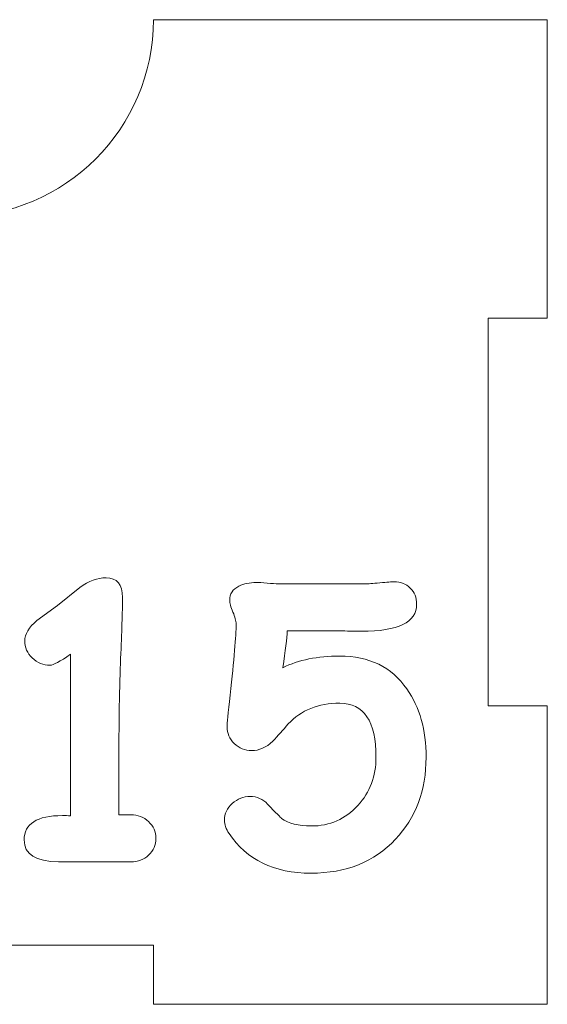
# Model space of a CAD drawing. Header units: millimetres. Extents: x -811 to 1340, y -192 to 870.
# Tile 597 of 656: x 763 to 790, y 265 to 315. Entities that reach past the tile are written whole.
import ezdxf

# ---------------------------------------------------------------- set-up
doc = ezdxf.new("R2010")
doc.units = ezdxf.units.MM
doc.header["$MEASUREMENT"] = 0
doc.layers.add('layer 1', color=7, linetype='Continuous')

msp = doc.modelspace()

# ---------------------------------------------------------------- linework, layer by layer
at = {"layer": 'layer 1', "color": 250, "lineweight": 9}
msp.add_open_spline([(789.8618, 280.1878), (789.8618, 280.1878), (789.8618, 265.0378), (789.8618, 265.0378), (789.8618, 265.0378), (789.8618, 265.0378), (769.8618, 265.0378), (769.8618, 265.0378), (769.8618, 265.0378), (769.8618, 265.0378), (769.8618, 268.0378), (769.8618, 268.0378), (769.8618, 268.0378), (769.8618, 268.0378), (749.8618, 268.0378), (749.8618, 268.0378), (749.8618, 268.0378), (749.8618, 268.0378), (749.8618, 265.0378), (749.8618, 265.0378), (749.8618, 265.0378), (749.8618, 265.0378), (729.8618, 265.0378), (729.8618, 265.0378), (729.8618, 265.0378), (729.8618, 265.0378), (729.8618, 280.1878), (729.8618, 280.1878), (729.8618, 280.1878), (729.8618, 280.1878), (732.8618, 280.1878), (732.8618, 280.1878), (732.8618, 280.1878), (732.8618, 280.1878), (732.8618, 299.8878), (732.8618, 299.8878), (732.8618, 299.8878), (732.8618, 299.8878), (729.8618, 299.8878), (729.8618, 299.8878), (729.8618, 299.8878), (729.8618, 299.8878), (729.8618, 315.0378), (729.8618, 315.0378), (729.8618, 315.0378), (729.8618, 315.0378), (749.8617, 315.0378), (749.8617, 315.0378), (749.8617, 315.0378), (749.8617, 309.5159), (754.3399, 305.0378), (759.8617, 305.0378), (759.8617, 305.0378), (765.3835, 305.0378), (769.8617, 309.5159), (769.8617, 315.0378), (769.8617, 315.0378), (769.8617, 315.0378), (789.8618, 315.0378), (789.8618, 315.0378), (789.8618, 315.0378), (789.8618, 315.0378), (789.8618, 299.8878), (789.8618, 299.8878), (789.8618, 299.8878), (789.8618, 299.8878), (786.8618, 299.8878), (786.8618, 299.8878), (786.8618, 299.8878), (786.8618, 299.8878), (786.8618, 280.1878), (786.8618, 280.1878), (786.8618, 280.1878), (786.8618, 280.1878), (789.8618, 280.1878), (789.8618, 280.1878)], degree=3, knots=[0, 0, 0, 0, 0.05, 0.05, 0.05, 0.05, 0.1, 0.1, 0.1, 0.1, 0.15, 0.15, 0.15, 0.15, 0.2, 0.2, 0.2, 0.2, 0.25, 0.25, 0.25, 0.25, 0.3, 0.3, 0.3, 0.3, 0.35, 0.35, 0.35, 0.35, 0.4, 0.4, 0.4, 0.4, 0.45, 0.45, 0.45, 0.45, 0.5, 0.5, 0.5, 0.5, 0.55, 0.55, 0.55, 0.55, 0.6, 0.6, 0.6, 0.6, 0.65, 0.65, 0.65, 0.65, 0.7, 0.7, 0.7, 0.7, 0.75, 0.75, 0.75, 0.75, 0.8, 0.8, 0.8, 0.8, 0.85, 0.85, 0.85, 0.85, 0.9, 0.9, 0.9, 0.9, 1, 1, 1, 1], dxfattribs=at)
at = {"layer": 'layer 1', "color": 114, "lineweight": 9}
for points, knots in [([(768.7196, 272.2712), (768.7196, 272.2712), (765.0485, 272.2808), (765.0485, 272.2808), (765.0485, 272.2808), (763.8837, 272.2808), (763.2997, 272.6469), (763.2997, 273.3824), (763.2997, 273.3824), (763.2997, 274.2063), (763.95, 274.6199), (765.2504, 274.6199), (765.2504, 274.6199), (765.3736, 274.6199), (765.5093, 274.6166), (765.6577, 274.6103), (765.6577, 274.6103), (765.6577, 274.6103), (765.6577, 282.8142), (765.6577, 282.8142), (765.6577, 282.8142), (765.1211, 282.445), (764.7738, 282.2587), (764.6129, 282.2587), (764.6129, 282.2587), (764.2689, 282.2587), (763.969, 282.3817), (763.7132, 282.628), (763.7132, 282.628), (763.4576, 282.8742), (763.3282, 283.1615), (763.3282, 283.4898), (763.3282, 283.4898), (763.3282, 283.8276), (763.5334, 284.1747), (763.9469, 284.5346), (763.9469, 284.5346), (763.9469, 284.5346), (764.9917, 285.2922), (764.9917, 285.2922), (764.9917, 285.2922), (764.9917, 285.2922), (766.1185, 286.1981), (766.1185, 286.1981), (766.1185, 286.1981), (766.5795, 286.5295), (767.0276, 286.6968), (767.4601, 286.6968), (767.4601, 286.6968), (768.0125, 286.6968), (768.2903, 286.3654), (768.2903, 285.6994), (768.2903, 285.6994), (768.2903, 284.9639), (768.2587, 283.9316), (768.1987, 282.5996), (768.1987, 282.5996), (768.1388, 281.2676), (768.1072, 279.3673), (768.1072, 276.8957), (768.1072, 276.8957), (768.1072, 276.8957), (768.1072, 274.6578), (768.1072, 274.6578), (768.1072, 274.6578), (768.1072, 274.6578), (768.7163, 274.6578), (768.7163, 274.6578), (768.7163, 274.6578), (769.0762, 274.6578), (769.3761, 274.5441), (769.6192, 274.3168), (769.6192, 274.3168), (769.8623, 274.0863), (769.9853, 273.8022), (769.9853, 273.4646), (769.9853, 273.4646), (769.9853, 273.1268), (769.8623, 272.8427), (769.6192, 272.6123), (769.6192, 272.6123), (769.3761, 272.385), (769.0762, 272.2712), (768.7196, 272.2712)], [0, 0, 0, 0, 0.0454545, 0.0454545, 0.0454545, 0.0454545, 0.0909091, 0.0909091, 0.0909091, 0.0909091, 0.1363636, 0.1363636, 0.1363636, 0.1363636, 0.1818182, 0.1818182, 0.1818182, 0.1818182, 0.2272727, 0.2272727, 0.2272727, 0.2272727, 0.2727273, 0.2727273, 0.2727273, 0.2727273, 0.3181818, 0.3181818, 0.3181818, 0.3181818, 0.3636364, 0.3636364, 0.3636364, 0.3636364, 0.4090909, 0.4090909, 0.4090909, 0.4090909, 0.4545455, 0.4545455, 0.4545455, 0.4545455, 0.5, 0.5, 0.5, 0.5, 0.5454545, 0.5454545, 0.5454545, 0.5454545, 0.5909091, 0.5909091, 0.5909091, 0.5909091, 0.6363636, 0.6363636, 0.6363636, 0.6363636, 0.6818182, 0.6818182, 0.6818182, 0.6818182, 0.7272727, 0.7272727, 0.7272727, 0.7272727, 0.7727273, 0.7727273, 0.7727273, 0.7727273, 0.8181818, 0.8181818, 0.8181818, 0.8181818, 0.8636364, 0.8636364, 0.8636364, 0.8636364, 0.9090909, 0.9090909, 0.9090909, 0.9090909, 1, 1, 1, 1]), ([(777.8704, 271.6968), (775.986, 271.6968), (774.5938, 272.3692), (773.7005, 273.7139), (773.7005, 273.7139), (773.5459, 273.9475), (773.4701, 274.1747), (773.4701, 274.3893), (773.4701, 274.3893), (773.4701, 274.7208), (773.6027, 275.0049), (773.8679, 275.2416), (773.8679, 275.2416), (774.133, 275.4753), (774.4361, 275.5921), (774.7738, 275.5921), (774.7738, 275.5921), (775.1179, 275.5921), (775.4146, 275.4626), (775.6609, 275.2037), (775.6609, 275.2037), (776.0933, 274.7525), (776.3269, 274.5125), (776.3647, 274.4809), (776.3647, 274.4809), (776.7277, 274.2222), (777.2297, 274.0927), (777.8704, 274.0927), (777.8704, 274.0927), (778.8206, 274.0927), (779.6128, 274.4399), (780.2473, 275.1375), (780.2473, 275.1375), (780.8565, 275.8098), (781.1627, 276.6242), (781.1627, 277.5807), (781.1627, 277.5807), (781.1627, 278.4992), (781.0112, 279.1874), (780.705, 279.642), (780.705, 279.642), (780.3988, 280.0996), (779.938, 280.3269), (779.3224, 280.3269), (779.3224, 280.3269), (778.2366, 280.3269), (777.3654, 279.9764), (776.7057, 279.2726), (776.7057, 279.2726), (776.4468, 278.9759), (776.1847, 278.6823), (775.9196, 278.392), (775.9196, 278.392), (775.5882, 278.0794), (775.2315, 277.9216), (774.8559, 277.9216), (774.8559, 277.9216), (774.5055, 277.9216), (774.2088, 278.0415), (773.9657, 278.2814), (773.9657, 278.2814), (773.7226, 278.5214), (773.5996, 278.8055), (773.5996, 279.1337), (773.5996, 279.1337), (773.5996, 279.2757), (773.6533, 279.8124), (773.7574, 280.7436), (773.7574, 280.7436), (773.9594, 282.5491), (774.0604, 283.7518), (774.0604, 284.3483), (774.0604, 284.3483), (774.0604, 284.4967), (774.0067, 284.6988), (773.8995, 284.9575), (773.8995, 284.9575), (773.789, 285.2164), (773.7353, 285.4216), (773.7353, 285.57), (773.7353, 285.57), (773.7353, 285.8761), (773.8931, 286.1128), (774.2056, 286.2707), (774.2056, 286.2707), (774.455, 286.3938), (774.7422, 286.457), (775.0769, 286.457), (775.0769, 286.457), (775.1999, 286.457), (775.3862, 286.4475), (775.6355, 286.4254), (775.6355, 286.4254), (775.885, 286.4033), (776.0744, 286.3938), (776.1974, 286.3938), (776.1974, 286.3938), (776.1974, 286.3938), (780.6451, 286.3844), (780.6451, 286.3844), (780.6451, 286.3844), (780.7556, 286.3844), (780.9954, 286.4033), (781.3585, 286.4412), (781.3585, 286.4412), (781.7215, 286.4759), (781.9613, 286.4949), (782.0813, 286.4949), (782.0813, 286.4949), (782.4127, 286.4949), (782.6874, 286.3875), (782.902, 286.176), (782.902, 286.176), (783.1199, 285.9646), (783.2271, 285.6899), (783.2271, 285.3585), (783.2271, 285.3585), (783.2271, 284.4399), (782.2928, 283.9791), (780.424, 283.9791), (780.424, 283.9791), (780.2757, 283.9791), (780.0895, 283.9822), (779.8654, 283.9885), (779.8654, 283.9885), (779.6381, 283.9949), (779.4897, 283.998), (779.414, 283.998), (779.414, 283.998), (779.414, 283.998), (776.6582, 283.998), (776.6582, 283.998), (776.6582, 283.998), (776.6393, 283.6224), (776.5635, 283.0005), (776.4278, 282.1324), (776.4278, 282.1324), (777.236, 282.527), (778.2019, 282.7227), (779.3224, 282.7227), (779.3224, 282.7227), (780.8218, 282.7227), (781.9581, 282.164), (782.7347, 281.0497), (782.7347, 281.0497), (783.3817, 280.1312), (783.707, 278.9727), (783.707, 277.5807), (783.707, 277.5807), (783.707, 275.9013), (783.1892, 274.5156), (782.1539, 273.4172), (782.1539, 273.4172), (781.0744, 272.2712), (779.6475, 271.6968), (777.8704, 271.6968)], [0, 0, 0, 0, 0.025, 0.025, 0.025, 0.025, 0.05, 0.05, 0.05, 0.05, 0.075, 0.075, 0.075, 0.075, 0.1, 0.1, 0.1, 0.1, 0.125, 0.125, 0.125, 0.125, 0.15, 0.15, 0.15, 0.15, 0.175, 0.175, 0.175, 0.175, 0.2, 0.2, 0.2, 0.2, 0.225, 0.225, 0.225, 0.225, 0.25, 0.25, 0.25, 0.25, 0.275, 0.275, 0.275, 0.275, 0.3, 0.3, 0.3, 0.3, 0.325, 0.325, 0.325, 0.325, 0.35, 0.35, 0.35, 0.35, 0.375, 0.375, 0.375, 0.375, 0.4, 0.4, 0.4, 0.4, 0.425, 0.425, 0.425, 0.425, 0.45, 0.45, 0.45, 0.45, 0.475, 0.475, 0.475, 0.475, 0.5, 0.5, 0.5, 0.5, 0.525, 0.525, 0.525, 0.525, 0.55, 0.55, 0.55, 0.55, 0.575, 0.575, 0.575, 0.575, 0.6, 0.6, 0.6, 0.6, 0.625, 0.625, 0.625, 0.625, 0.65, 0.65, 0.65, 0.65, 0.675, 0.675, 0.675, 0.675, 0.7, 0.7, 0.7, 0.7, 0.725, 0.725, 0.725, 0.725, 0.75, 0.75, 0.75, 0.75, 0.775, 0.775, 0.775, 0.775, 0.8, 0.8, 0.8, 0.8, 0.825, 0.825, 0.825, 0.825, 0.85, 0.85, 0.85, 0.85, 0.875, 0.875, 0.875, 0.875, 0.9, 0.9, 0.9, 0.9, 0.925, 0.925, 0.925, 0.925, 0.95, 0.95, 0.95, 0.95, 1, 1, 1, 1])]:
    msp.add_open_spline(points, degree=3, knots=knots, dxfattribs=at)

doc.saveas('drawing.dxf')
